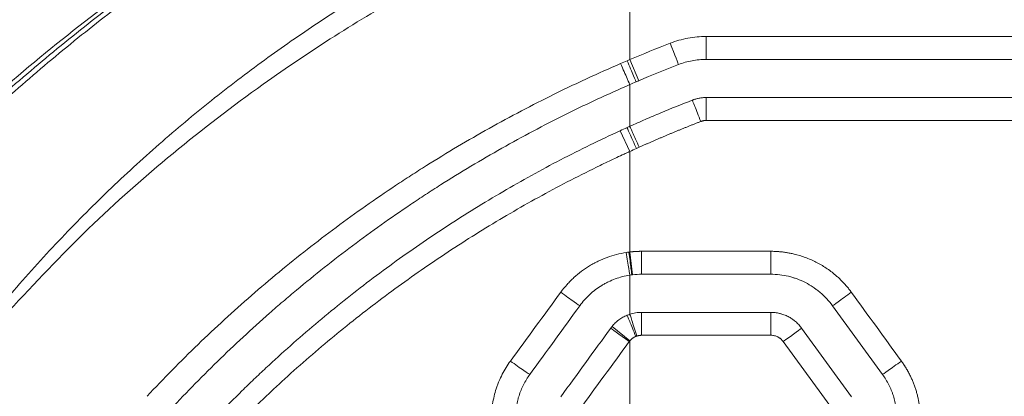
# Model space of a CAD drawing. Header units: millimetres. Extents: x 0 to 594, y 0 to 420.
# Tile 241 of 420: x 233.1 to 239.55, y 343.62 to 346.08. Entities that reach past the tile are written whole.
import ezdxf

# ---------------------------------------------------------------- set-up
doc = ezdxf.new("R2010")
doc.units = ezdxf.units.MM
doc.layers.add('1', color=7, linetype='Continuous', true_color=0xffffff)
doc.styles.add('Arial Unicode MS', font='txt')
doc.dimstyles.get("Standard").update_dxf_attribs({"dimtxt": 0.18, "dimasz": 0.18, "dimexe": 0.18, "dimexo": 0.0625, "dimgap": 0.09, "dimtad": 0, "dimtih": 1, "dimtoh": 1, "dimdec": 4, "dimzin": 0, "dimdsep": 46, "dimtxsty": 'Standard', "dimcen": 0.09, "dimadec": 0, "dimazin": 0, "dimtfac": 1, "dimtdec": 4, "dimtofl": 0, "dimtmove": 0, "dimatfit": 3, "dimfxl": 0, "dimtolj": 1, "dimtzin": 0, "dimarcsym": 0})

# ---------------------------------------------------------------- blocks, each defined once
blk = doc.blocks.new('_U0')
at = {"layer": '1', "color": 18, "lineweight": 13}
for p, q in [((147.6569, 304.1723), (147.6569, 390.192)), ((305.8469, 301.3923), (305.8469, 390.192)), ((147.6569, 388.192), (198.8518, 388.192)), ((305.8469, 388.192), (254.6521, 388.192))]:
    blk.add_line(p, q, dxfattribs=at)
at = {"layer": '1', "color": 18}
for points in [[(147.6569, 388.192), (151.1569, 389.1299), (151.1569, 387.2542)], [(305.8469, 388.192), (302.3469, 387.2542), (302.3469, 389.1299)]]:
    blk.add_solid(points, dxfattribs=at)
at = {"layer": '1', "color": 18, "linetype": 'Continuous', "lineweight": 13, "char_height": 3.5, "attachment_point": 7, "line_spacing_factor": 1.047437, "style": 'Arial Unicode MS'}
for s, insert in [('\\fArial Unicode MS|b0|i0;\\W1.0000;3.16', (200.5373, 385.5562)), ('\\fArial Unicode MS|b0|i0;\\W1.0000;LIFT POINT SPAN', (213.2036, 385.5562))]:
    blk.add_mtext(s, dxfattribs=dict(at, insert=insert))

msp = doc.modelspace()

# ---------------------------------------------------------------- linework, layer by layer
at = {"layer": '1', "color": 155, "linetype": 'Continuous', "lineweight": 13}
for p, q in [((237.0963, 346.2733), (237.0963, 345.8214)), ((237.597, 345.9733), (250.9707, 345.9733)), ((250.9705, 345.8233), (237.5963, 345.8233)), ((237.0963, 345.8214), (237.1551, 345.6834)), ((237.5963, 345.5733), (250.9705, 345.5733)), ((250.9707, 345.4233), (237.597, 345.4233)), ((237.0963, 345.2201), (237.0338, 345.3564)), ((237.1142, 344.4129), (237.0963, 344.5618)), ((237.1738, 344.5664), (238.0202, 344.5664)), ((237.1737, 344.4164), (238.019, 344.4164)), ((238.019, 344.1664), (237.1737, 344.1664)), ((238.4235, 344.2103), (238.7509, 343.7597)), ((236.9803, 344.0748), (237.0963, 343.9798)), ((238.2212, 344.0634), (238.5486, 343.6128)), ((238.0202, 344.0164), (237.1738, 344.0164)), ((238.4291, 343.5246), (238.1012, 343.9752))]:
    msp.add_line(p, q, dxfattribs=at)
for centre, major_axis, ratio, start_param, end_param in [((237.5963, 345.9733), (0, 0.15), 0.004571, 3.141593, 4.712389), ((237.3605, 345.929), (-0.0544, 0.1398), 0.00225, 3.141593, 4.711513), ((237.0366, 345.7957), (-0.0597, 0.1376), 0.002921, 1.569518, 3.140959), ((237.079, 345.814), (-0.059, 0.1379), 0.000846, 1.570433, 3.141593), ((237.5963, 345.4233), (0, -0.15), 0.004571, 1.570796, 3.141593), ((237.5601, 345.4165), (0.0544, -0.1398), 0.003951, 1.569258, 3.140144), ((237.1397, 345.2398), (0.0618, -0.1367), 0.000362, 1.570633, 3.141593), ((237.1578, 345.248), (0.0614, -0.1368), 0.000513, 1.570566, 3.141478), ((237.0731, 344.5586), (0.0232, -0.1482), 0.001105, 4.712215, 6.283099), ((237.0905, 344.5611), (0.0192, -0.1488), 0.000278, 4.712353, 6.283185), ((237.1737, 344.5664), (0, -0.15), 0.000707, 0, 1.570796), ((238.019, 344.5664), (0, -0.15), 0.008435, 0, 1.570796), ((236.6479, 344.2985), (0.1214, -0.0882), 0.012677, 4.694428, 6.267788), ((238.5448, 344.2985), (-0.1214, -0.0882), 0.007784, 0.010265, 1.58151), ((237.1358, 344.009), (-0.0569, 0.1388), 0.000334, 4.712252, 6.283185), ((237.1428, 344.0115), (-0.0464, 0.1426), 0.000404, 4.712258, 6.28312), ((237.1737, 344.0164), (0, 0.15), 0.000707, 4.712389, 6.283185), ((238.019, 344.0164), (0, 0.15), 0.008435, 4.712389, 6.283185), ((237.0928, 343.9752), (-0.1214, 0.0882), 0.000097, 0, 1.570663), ((238.0999, 343.9752), (0.1214, 0.0882), 0.005393, 4.719812, 6.283185), ((236.3206, 343.8479), (0.1214, -0.0882), 0.021615, 4.681269, 6.254743), ((238.8722, 343.8479), (-0.1214, -0.0882), 0.009544, 0.012687, 1.583932)]:
    msp.add_ellipse(centre, major_axis=major_axis, ratio=ratio, start_param=start_param, end_param=end_param, dxfattribs=at)
for points, knots in [([(236.6299, 347.8529), (236.1647, 347.6699), (235.2631, 347.2512), (233.9964, 346.4539), (232.8536, 345.5426), (232.1624, 344.8726), (231.8436, 344.5325)], [0, 0, 0, 0, 0.253861, 0.508361, 0.763098, 1, 1, 1, 1]), ([(231.901, 344.5379), (232.0176, 344.6597), (232.2519, 344.9046), (232.6193, 345.2587), (233.0005, 345.6038), (233.3968, 345.9377), (233.8081, 346.2592), (234.2347, 346.5667), (234.6766, 346.8585), (235.1337, 347.1335), (235.606, 347.3893), (236.0922, 347.6265), (236.4263, 347.7657), (236.5939, 347.8355)], [0, 0, 0, 0, 0.08734, 0.175477, 0.264388, 0.354042, 0.4444, 0.535433, 0.627117, 0.719427, 0.81235, 0.905882, 1, 1, 1, 1]), ([(236.5963, 347.8019), (236.4679, 347.7492), (236.2072, 347.6424), (235.8188, 347.4615), (235.4267, 347.2615), (235.0324, 347.0407), (234.6369, 346.7988), (234.2412, 346.5355), (233.8465, 346.2506), (233.4538, 345.9439), (233.0641, 345.6156), (232.6785, 345.2657), (232.2969, 344.8954), (232.0514, 344.6346), (231.9274, 344.503)], [0, 0, 0, 0, 0.072244, 0.146579, 0.222983, 0.301442, 0.381943, 0.464467, 0.54898, 0.635453, 0.723844, 0.814101, 0.906169, 1, 1, 1, 1]), ([(232.9857, 344.2193), (233.0369, 344.2791), (233.1387, 344.3981), (233.2961, 344.5712), (233.4561, 344.7393), (233.6187, 344.9021), (233.7837, 345.0598), (233.9508, 345.2122), (234.1199, 345.3596), (234.2909, 345.5017), (234.4634, 345.6388), (234.6374, 345.7708), (234.8127, 345.8977), (234.9891, 346.0195), (235.1663, 346.1364), (235.3443, 346.2482), (235.5228, 346.3552), (235.7016, 346.4572), (235.8807, 346.5544), (236.0598, 346.6469), (236.2387, 346.7345), (236.4172, 346.8178), (236.5369, 346.8699), (236.5963, 346.8958)], [0, 0, 0, 0, 0.052179, 0.103937, 0.15527, 0.206176, 0.256649, 0.306685, 0.356275, 0.405411, 0.454087, 0.502295, 0.55003, 0.597286, 0.644056, 0.690331, 0.736107, 0.781379, 0.826142, 0.870392, 0.914123, 0.957328, 1, 1, 1, 1]), ([(236.6534, 346.763), (236.5686, 346.7257), (236.3983, 346.6507), (236.1455, 346.5293), (235.8929, 346.4003), (235.5626, 346.22), (235.1588, 345.9786), (234.6426, 345.6308), (234.1006, 345.2143), (233.5416, 344.7208), (233.2014, 344.3579), (233.03, 344.1752)], [0, 0, 0, 0, 0.061524, 0.123589, 0.186396, 0.250154, 0.374102, 0.499969, 0.66603, 0.831859, 1, 1, 1, 1]), ([(237.3608, 345.929), (237.3798, 345.9364), (237.399, 345.9428), (237.4377, 345.9538), (237.4767, 345.963), (237.5164, 345.9686), (237.5565, 345.9724), (237.5767, 345.9733), (237.597, 345.9733)], [0, 0, 0, 0, 0.25, 0.25, 0.5, 0.75, 0.75, 1, 1, 1, 1]), ([(237.5963, 345.8233), (237.5807, 345.8233), (237.5652, 345.8226), (237.5344, 345.8197), (237.5039, 345.8154), (237.4739, 345.8083), (237.4442, 345.7999), (237.4295, 345.7949), (237.4149, 345.7892)], [0, 0, 0, 0, 0.25, 0.25, 0.5, 0.75, 0.75, 1, 1, 1, 1]), ([(233.9356, 343.6169), (234.0441, 343.7333), (234.1553, 343.8465), (234.383, 344.0665), (234.4995, 344.1734), (234.738, 344.381), (234.8598, 344.4816), (235.109, 344.6768), (235.2362, 344.7713), (235.4312, 344.9083), (235.4968, 344.9532), (235.5964, 345.0194), (235.6297, 345.0413), (235.68, 345.0738), (235.6968, 345.0846), (235.7305, 345.1061), (235.7473, 345.1168), (235.8995, 345.2124), (236.0368, 345.2938), (236.3154, 345.4495), (236.4568, 345.5238), (236.636, 345.6122), (236.672, 345.6296), (236.7442, 345.6641), (236.7805, 345.6811), (236.8895, 345.7314), (236.9626, 345.764), (237.0361, 345.7957)], [0, 0, 0, 0, 0.125, 0.125, 0.25, 0.25, 0.375, 0.375, 0.5, 0.5, 0.5625, 0.5625, 0.59375, 0.59375, 0.609375, 0.609375, 0.625, 0.625, 0.75, 0.75, 0.875, 0.875, 0.90625, 0.90625, 0.9375, 0.9375, 1, 1, 1, 1]), ([(234.0709, 343.5108), (234.1763, 343.6249), (234.2846, 343.7361), (234.5067, 343.9529), (234.6349, 344.0716), (234.7667, 344.1868), (234.7961, 344.2123), (234.8108, 344.225), (234.8551, 344.2629), (234.8848, 344.2881), (234.9744, 344.3628), (235.0348, 344.4118), (235.2176, 344.5566), (235.342, 344.6499), (235.5323, 344.7851), (235.6284, 344.8515), (235.7259, 344.9161), (235.7749, 344.9481), (235.7913, 344.9587), (235.8241, 344.9798), (235.8405, 344.9903), (235.9886, 345.0844), (236.1223, 345.1644), (236.3938, 345.3176), (236.5315, 345.3907), (236.7063, 345.4776), (236.7413, 345.4948), (236.8117, 345.5287), (236.8471, 345.5454), (236.9533, 345.5949), (237.0246, 345.627), (237.0963, 345.6581)], [0, 0, 0, 0, 0.125, 0.125, 0.25, 0.265625, 0.265625, 0.28125, 0.28125, 0.3125, 0.3125, 0.375, 0.375, 0.5, 0.5, 0.5625, 0.59375, 0.59375, 0.609375, 0.609375, 0.625, 0.625, 0.75, 0.75, 0.875, 0.875, 0.90625, 0.90625, 0.9375, 0.9375, 1, 1, 1, 1]), ([(237.5056, 345.5563), (237.5074, 345.557), (237.5093, 345.5577), (237.5129, 345.559), (237.5148, 345.5596), (237.5203, 345.5615), (237.524, 345.5626), (237.5352, 345.5658), (237.5502, 345.5694), (237.5654, 345.5715), (237.5808, 345.5729), (237.5885, 345.5733), (237.5963, 345.5733)], [0, 0, 0, 0, 0.0625, 0.0625, 0.125, 0.125, 0.25, 0.25, 0.5, 0.75, 0.75, 1, 1, 1, 1]), ([(237.0963, 345.3848), (237.1301, 345.4), (237.1639, 345.4149), (237.2318, 345.4443), (237.2658, 345.4588), (237.3681, 345.5017), (237.4367, 345.5294), (237.5056, 345.5563)], [0, 0, 0, 0, 0.25, 0.25, 0.5, 0.5, 1, 1, 1, 1]), ([(237.5607, 345.4165), (237.5542, 345.414), (237.5413, 345.4089), (237.522, 345.4013), (237.5026, 345.3937), (237.4833, 345.386), (237.464, 345.3782), (237.4447, 345.3704), (237.4255, 345.3626), (237.4062, 345.3547), (237.387, 345.3468), (237.3678, 345.3388), (237.3486, 345.3308), (237.3295, 345.3227), (237.3103, 345.3146), (237.2912, 345.3064), (237.2721, 345.2982), (237.253, 345.29), (237.2339, 345.2817), (237.2149, 345.2733), (237.1959, 345.2649), (237.1769, 345.2565), (237.1642, 345.2508), (237.1579, 345.248)], [0, 0, 0, 0, 0.047628, 0.095254, 0.142877, 0.190498, 0.238118, 0.285735, 0.333352, 0.380967, 0.428582, 0.476196, 0.52381, 0.571424, 0.619038, 0.666653, 0.714269, 0.761886, 0.809505, 0.857125, 0.904748, 0.952373, 1, 1, 1, 1]), ([(237.597, 345.4233), (237.5955, 345.4233), (237.5924, 345.4232), (237.5877, 345.4229), (237.5831, 345.4224), (237.5785, 345.4216), (237.574, 345.4207), (237.5695, 345.4195), (237.5651, 345.4181), (237.5622, 345.417), (237.5607, 345.4165)], [0, 0, 0, 0, 0.12596, 0.251105, 0.375703, 0.500024, 0.624343, 0.748932, 0.874061, 1, 1, 1, 1]), ([(234.2545, 343.3412), (234.3528, 343.4475), (234.4536, 343.5513), (234.5829, 343.678), (234.6089, 343.7032), (234.6482, 343.7407), (234.6613, 343.7532), (234.6876, 343.778), (234.7536, 343.8399), (234.8204, 343.9006), (234.9822, 344.0442), (235.0921, 344.1369), (235.3159, 344.3165), (235.4298, 344.4034), (235.6617, 344.5715), (235.7796, 344.6526), (236.0195, 344.8091), (236.1414, 344.8845), (236.3893, 345.0294), (236.5153, 345.0989), (236.7715, 345.2321), (236.9016, 345.2958), (237.0338, 345.3564)], [0, 0, 0, 0, 0.125, 0.125, 0.15625, 0.15625, 0.171875, 0.171875, 0.1875, 0.25, 0.25, 0.375, 0.375, 0.5, 0.5, 0.625, 0.625, 0.75, 0.75, 0.875, 0.875, 1, 1, 1, 1]), ([(237.0963, 345.2201), (237.0962, 345.22), (237.0961, 345.22), (237.0958, 345.2199), (237.0954, 345.2197), (237.0946, 345.2193), (237.0928, 345.2185), (237.0892, 345.2168), (237.082, 345.2136), (237.0678, 345.207), (237.0392, 345.1939), (236.9824, 345.1674), (236.8693, 345.1134), (236.7735, 345.0654), (236.5834, 344.9674), (236.4587, 344.8992), (236.2132, 344.757), (236.0924, 344.6831), (235.8548, 344.5295), (235.7379, 344.4499), (235.5081, 344.285), (235.3952, 344.1997), (235.1732, 344.0234), (235.0642, 343.9324), (234.9037, 343.7914), (234.8507, 343.7437), (234.7851, 343.6831), (234.772, 343.6709), (234.7459, 343.6465), (234.7328, 343.6343), (234.6939, 343.5974), (234.6681, 343.5726), (234.5398, 343.4482), (234.4397, 343.3461), (234.3422, 343.2415)], [0, 0, 0, 0, 0.000122, 0.000122, 0.000244, 0.000488, 0.000977, 0.001953, 0.003906, 0.007813, 0.015625, 0.03125, 0.0625, 0.125, 0.125, 0.25, 0.25, 0.375, 0.375, 0.5, 0.5, 0.625, 0.625, 0.75, 0.75, 0.8125, 0.8125, 0.828125, 0.828125, 0.84375, 0.84375, 0.875, 0.875, 1, 1, 1, 1]), ([(237.0963, 344.5618), (237.0963, 344.5906), (237.0963, 344.8101), (237.0963, 345.0295), (237.0963, 345.2201)], [0, 0, 0, 0, 0.131412, 1, 1, 1, 1]), ([(236.6446, 344.2985), (236.6574, 344.316), (236.6709, 344.3327), (236.689, 344.3528), (236.6926, 344.3568), (236.7, 344.3646), (236.7112, 344.3762), (236.7228, 344.3874), (236.7465, 344.409), (236.7793, 344.4362), (236.8147, 344.4601), (236.8422, 344.4767), (236.8515, 344.4821), (236.8634, 344.4885), (236.8658, 344.4898), (236.8705, 344.4923), (236.8777, 344.496), (236.885, 344.4995), (236.9092, 344.5111), (236.9289, 344.5194), (236.9689, 344.534), (236.9892, 344.5403), (237.0306, 344.5509), (237.0516, 344.5553), (237.073, 344.5586)], [0, 0, 0, 0, 0.125, 0.125, 0.15625, 0.15625, 0.1875, 0.25, 0.25, 0.375, 0.5, 0.5, 0.5625, 0.5625, 0.578125, 0.578125, 0.59375, 0.625, 0.625, 0.75, 0.75, 0.875, 0.875, 1, 1, 1, 1]), ([(237.0963, 344.5618), (237.0982, 344.562), (237.1019, 344.5624), (237.1074, 344.563), (237.1129, 344.5636), (237.1184, 344.5641), (237.124, 344.5645), (237.1295, 344.5649), (237.135, 344.5653), (237.1406, 344.5656), (237.1461, 344.5658), (237.1516, 344.5661), (237.1572, 344.5662), (237.1627, 344.5663), (237.1683, 344.5664), (237.172, 344.5664), (237.1738, 344.5664)], [0, 0, 0, 0, 0.071495, 0.14296, 0.214398, 0.285816, 0.357218, 0.42861, 0.499998, 0.571385, 0.642777, 0.71418, 0.785599, 0.857038, 0.928503, 1, 1, 1, 1]), ([(238.0202, 344.5664), (238.0245, 344.5664), (238.033, 344.5664), (238.0458, 344.566), (238.0585, 344.5653), (238.0712, 344.5645), (238.0839, 344.5634), (238.0965, 344.562), (238.1092, 344.5604), (238.1217, 344.5585), (238.1343, 344.5564), (238.1468, 344.5541), (238.1593, 344.5514), (238.1926, 344.5438), (238.2457, 344.5278), (238.3161, 344.4971), (238.3824, 344.4583), (238.4301, 344.4223), (238.462, 344.394), (238.4804, 344.3763), (238.4982, 344.3579), (238.5152, 344.3388), (238.5315, 344.3191), (238.5417, 344.3053), (238.5468, 344.2985)], [0, 0, 0, 0, 0.020862, 0.041686, 0.062479, 0.083249, 0.104004, 0.124751, 0.1455, 0.166258, 0.187033, 0.207833, 0.228666, 0.24954, 0.374575, 0.499673, 0.624533, 0.749438, 0.791304, 0.833042, 0.874715, 0.916389, 0.958129, 1, 1, 1, 1]), ([(237.0963, 344.4104), (237.08, 344.4078), (237.0639, 344.4045), (237.0322, 344.3963), (237.0166, 344.3914), (236.9859, 344.3801), (236.9708, 344.3737), (236.9522, 344.3647), (236.9485, 344.3628), (236.9411, 344.3591), (236.9302, 344.3533), (236.9196, 344.3471), (236.8987, 344.3343), (236.8717, 344.3159), (236.8466, 344.2949), (236.8285, 344.2782), (236.8226, 344.2725), (236.8139, 344.2637), (236.8111, 344.2607), (236.8055, 344.2546), (236.8027, 344.2516), (236.789, 344.2363), (236.7788, 344.2235), (236.7692, 344.2103)], [0, 0, 0, 0, 0.125, 0.125, 0.25, 0.25, 0.375, 0.375, 0.40625, 0.40625, 0.4375, 0.5, 0.5, 0.625, 0.75, 0.75, 0.8125, 0.8125, 0.84375, 0.84375, 0.875, 0.875, 1, 1, 1, 1]), ([(238.019, 344.4164), (238.0388, 344.4164), (238.0584, 344.4153), (238.0973, 344.4106), (238.1165, 344.4072), (238.1452, 344.4003), (238.1547, 344.3977), (238.1665, 344.3942), (238.1689, 344.3934), (238.1736, 344.3919), (238.1806, 344.3896), (238.1876, 344.3872), (238.2106, 344.3786), (238.2465, 344.3629), (238.2802, 344.3432), (238.3006, 344.3296), (238.3067, 344.3254), (238.3127, 344.321), (238.3167, 344.3181), (238.3187, 344.3166), (238.3286, 344.3092), (238.3362, 344.303), (238.3586, 344.2839), (238.3728, 344.2703), (238.3993, 344.2415), (238.4118, 344.2263), (238.4235, 344.2103)], [0, 0, 0, 0, 0.125, 0.125, 0.25, 0.25, 0.3125, 0.3125, 0.328125, 0.328125, 0.34375, 0.375, 0.375, 0.5, 0.625, 0.625, 0.65625, 0.671875, 0.671875, 0.6875, 0.6875, 0.75, 0.75, 0.875, 0.875, 1, 1, 1, 1]), ([(236.9803, 344.0748), (236.9869, 344.0828), (236.9939, 344.0904), (237.0052, 344.1011), (237.009, 344.1046), (237.015, 344.1096), (237.017, 344.1112), (237.0211, 344.1145), (237.0232, 344.116), (237.0336, 344.1237), (237.0509, 344.1349), (237.0694, 344.1438), (237.0789, 344.1478)], [0, 0, 0, 0, 0.25, 0.25, 0.375, 0.375, 0.4375, 0.4375, 0.5, 0.5, 0.75, 1, 1, 1, 1]), ([(237.1737, 344.1664), (237.1605, 344.1664), (237.1474, 344.1654), (237.1216, 344.1613), (237.1089, 344.1582), (237.0963, 344.1541)], [0, 0, 0, 0, 0.5, 0.5, 1, 1, 1, 1]), ([(238.019, 344.1664), (238.0289, 344.1664), (238.0387, 344.1658), (238.0582, 344.1635), (238.0678, 344.1618), (238.0798, 344.1589), (238.0822, 344.1583), (238.087, 344.157), (238.0894, 344.1563), (238.0965, 344.1542), (238.1011, 344.1526), (238.1149, 344.1475), (238.1238, 344.1436), (238.1412, 344.1347), (238.1497, 344.1297), (238.16, 344.1229), (238.162, 344.1215), (238.166, 344.1186), (238.172, 344.1142), (238.1777, 344.1096), (238.1889, 344.1001), (238.1959, 344.0933), (238.2092, 344.079), (238.2154, 344.0714), (238.2212, 344.0634)], [0, 0, 0, 0, 0.125, 0.125, 0.25, 0.25, 0.28125, 0.28125, 0.3125, 0.3125, 0.375, 0.375, 0.5, 0.5, 0.625, 0.625, 0.65625, 0.65625, 0.6875, 0.75, 0.75, 0.875, 0.875, 1, 1, 1, 1]), ([(237.1359, 344.009), (237.1351, 344.0086), (237.1336, 344.008), (237.1313, 344.007), (237.1291, 344.0059), (237.1269, 344.0048), (237.1247, 344.0036), (237.1226, 344.0024), (237.1205, 344.0011), (237.1184, 343.9997), (237.1164, 343.9983), (237.1137, 343.9964), (237.1104, 343.9939), (237.1066, 343.9906), (237.103, 343.9872), (237.0996, 343.9836), (237.0974, 343.981), (237.0963, 343.9798)], [0, 0, 0, 0, 0.049918, 0.099728, 0.149462, 0.199148, 0.248817, 0.298501, 0.348229, 0.398032, 0.447939, 0.497982, 0.598528, 0.698752, 0.798904, 0.899237, 1, 1, 1, 1]), ([(237.1428, 344.0115), (237.1422, 344.0113), (237.1411, 344.0109), (237.1393, 344.0103), (237.1376, 344.0097), (237.1364, 344.0092), (237.1359, 344.009)], [0, 0, 0, 0, 0.250049, 0.500008, 0.749963, 1, 1, 1, 1]), ([(237.1738, 344.0164), (237.1727, 344.0164), (237.1703, 344.0164), (237.1668, 344.0162), (237.1633, 344.0159), (237.1599, 344.0155), (237.1564, 344.0149), (237.153, 344.0143), (237.1496, 344.0135), (237.1462, 344.0126), (237.144, 344.0119), (237.1428, 344.0115)], [0, 0, 0, 0, 0.111754, 0.22303, 0.333963, 0.444689, 0.555344, 0.666067, 0.776993, 0.888259, 1, 1, 1, 1]), ([(238.1012, 343.9752), (238.0999, 343.977), (238.0971, 343.9806), (238.0926, 343.9856), (238.0879, 343.9903), (238.0828, 343.9947), (238.0774, 343.9987), (238.0717, 344.0023), (238.0643, 344.0064), (238.055, 344.0105), (238.0437, 344.0139), (238.032, 344.016), (238.0242, 344.0163), (238.0202, 344.0164)], [0, 0, 0, 0, 0.072145, 0.143497, 0.21438, 0.285123, 0.356057, 0.427511, 0.499807, 0.624434, 0.74957, 0.874648, 1, 1, 1, 1]), ([(236.19, 343.466), (236.19, 343.4702), (236.19, 343.4745), (236.1902, 343.4831), (236.1905, 343.4959), (236.1913, 343.5087), (236.1933, 343.5341), (236.1973, 343.5678), (236.204, 343.601), (236.2119, 343.634), (236.2166, 343.6504), (236.2232, 343.6707), (236.2246, 343.6747), (236.2274, 343.6828), (236.2288, 343.6869), (236.2333, 343.6989), (236.2365, 343.7069), (236.2463, 343.7305), (236.2606, 343.7614), (236.2773, 343.791), (236.2952, 343.82), (236.3048, 343.8342), (236.3149, 343.848)], [0, 0, 0, 0, 0.03125, 0.03125, 0.0625, 0.125, 0.125, 0.25, 0.375, 0.375, 0.5, 0.5, 0.53125, 0.53125, 0.5625, 0.5625, 0.625, 0.625, 0.75, 0.875, 0.875, 1, 1, 1, 1]), ([(238.8746, 343.8479), (238.8758, 343.8463), (238.8781, 343.843), (238.8816, 343.8381), (238.885, 343.8332), (238.8884, 343.8282), (238.8917, 343.8232), (238.895, 343.8182), (238.8982, 343.8131), (238.9014, 343.8081), (238.9046, 343.8029), (238.9076, 343.7978), (238.9107, 343.7926), (238.9137, 343.7874), (238.9166, 343.7822), (238.9195, 343.777), (238.9224, 343.7717), (238.9252, 343.7664), (238.9309, 343.7552), (238.9392, 343.7382), (238.9494, 343.7149), (238.9587, 343.6912), (238.9671, 343.667), (238.9746, 343.6426), (238.9811, 343.6178), (238.9865, 343.5929), (238.9902, 343.5723), (238.9926, 343.5564), (238.9941, 343.5451), (238.9954, 343.5338), (238.9965, 343.5225), (238.9974, 343.5112), (238.9981, 343.4999), (238.9986, 343.4886), (238.9989, 343.4772), (238.9989, 343.4696), (238.9989, 343.4658)], [0, 0, 0, 0, 0.014718, 0.029427, 0.044128, 0.058823, 0.073512, 0.088197, 0.102879, 0.117559, 0.13224, 0.146921, 0.161604, 0.176291, 0.190982, 0.205679, 0.220384, 0.235097, 0.24982, 0.312186, 0.374472, 0.436771, 0.499181, 0.561847, 0.624432, 0.687031, 0.749743, 0.777583, 0.805395, 0.833187, 0.860967, 0.888745, 0.916529, 0.944327, 0.972148, 1, 1, 1, 1]), ([(236.3463, 343.4658), (236.3463, 343.479), (236.3469, 343.4921), (236.3489, 343.5181), (236.352, 343.544), (236.357, 343.5696), (236.3616, 343.5886), (236.3641, 343.5982), (236.3669, 343.6076), (236.3688, 343.614), (236.3698, 343.6171), (236.3749, 343.6328), (236.3794, 343.6451), (236.3894, 343.6693), (236.4004, 343.693), (236.4131, 343.7158), (236.4268, 343.7381), (236.4341, 343.749), (236.4418, 343.7597)], [0, 0, 0, 0, 0.125, 0.125, 0.25, 0.375, 0.375, 0.4375, 0.46875, 0.46875, 0.5, 0.5, 0.625, 0.625, 0.75, 0.875, 0.875, 1, 1, 1, 1]), ([(238.7509, 343.7597), (238.7586, 343.749), (238.7659, 343.7381), (238.7796, 343.7158), (238.7923, 343.693), (238.8033, 343.6693), (238.8108, 343.6512), (238.8144, 343.642), (238.8177, 343.6327), (238.8198, 343.6265), (238.8209, 343.6234), (238.826, 343.6077), (238.8295, 343.5951), (238.8356, 343.5697), (238.8407, 343.5441), (238.8438, 343.5182), (238.8458, 343.4921), (238.8463, 343.479), (238.8463, 343.4658)], [0, 0, 0, 0, 0.125, 0.125, 0.25, 0.375, 0.375, 0.4375, 0.46875, 0.46875, 0.5, 0.5, 0.625, 0.625, 0.75, 0.875, 0.875, 1, 1, 1, 1])]:
    msp.add_open_spline(points, degree=3, knots=knots, dxfattribs=at)
for points in [[(237.0963, 345.8214), (237.1839, 345.8586), (237.2721, 345.8945), (237.3608, 345.929)], [(237.0361, 345.7957), (237.0504, 345.8018), (237.0646, 345.8079), (237.0789, 345.814)], [(237.0789, 345.814), (237.0847, 345.8165), (237.0905, 345.8189), (237.0963, 345.8214)], [(237.4149, 345.7892), (237.3278, 345.7553), (237.2412, 345.72), (237.1551, 345.6834)], [(237.1381, 345.6761), (237.1242, 345.6701), (237.1102, 345.6641), (237.0963, 345.6581)], [(237.0963, 345.3848), (237.0963, 345.4759), (237.0963, 345.567), (237.0963, 345.6581)], [(237.1551, 345.6834), (237.1494, 345.6809), (237.1438, 345.6785), (237.1381, 345.6761)], [(237.0338, 345.3564), (237.0485, 345.3632), (237.0632, 345.3699), (237.078, 345.3765)], [(237.0963, 345.3848), (237.0902, 345.3821), (237.0841, 345.3793), (237.078, 345.3765)], [(237.1579, 345.248), (237.1519, 345.2453), (237.1458, 345.2426), (237.1398, 345.2398)], [(237.1398, 345.2398), (237.1253, 345.2333), (237.1108, 345.2267), (237.0963, 345.2201)], [(237.073, 344.5586), (237.0788, 344.5595), (237.0846, 344.5603), (237.0905, 344.5611)], [(237.0905, 344.5611), (237.0924, 344.5613), (237.0944, 344.5616), (237.0963, 344.5618)], [(237.0963, 344.4104), (237.1008, 344.4111), (237.1052, 344.4117), (237.1097, 344.4123)], [(237.0963, 344.4104), (237.0963, 344.325), (237.0963, 344.2396), (237.0963, 344.1541)], [(237.1142, 344.4129), (237.1127, 344.4127), (237.1112, 344.4125), (237.1097, 344.4123)], [(237.1737, 344.4164), (237.1538, 344.4164), (237.134, 344.4152), (237.1142, 344.4129)], [(236.3149, 343.848), (236.4248, 343.9982), (236.5347, 344.1484), (236.6446, 344.2985)], [(238.5468, 344.2985), (238.6561, 344.1483), (238.7653, 343.9981), (238.8746, 343.8479)], [(236.4418, 343.7597), (236.551, 343.9099), (236.6601, 344.0601), (236.7692, 344.2103)], [(237.0789, 344.1478), (237.0846, 344.1501), (237.0904, 344.1522), (237.0963, 344.1541)], [(236.6441, 343.6128), (236.7532, 343.763), (236.8623, 343.9132), (236.9715, 344.0634)], [(236.9715, 344.0634), (236.9743, 344.0673), (236.9772, 344.0711), (236.9803, 344.0748)], [(237.0928, 343.9752), (236.9829, 343.825), (236.873, 343.6748), (236.7631, 343.5246)], [(237.0963, 343.9798), (237.0951, 343.9783), (237.0939, 343.9768), (237.0928, 343.9752)], [(237.0963, 343.6988), (237.0963, 343.7925), (237.0963, 343.8861), (237.0963, 343.9798)], [(237.0963, 343.6988), (237.0963, 342.9986), (237.0963, 342.2984), (237.0963, 341.5982)]]:
    msp.add_open_spline(points, degree=3, dxfattribs=at)

# ---------------------------------------------------------------- dimensions: what is measured, and where the dimension line sits
at = {"layer": '1', "color": 18, "linetype": 'Continuous', "lineweight": 13}
dim = msp.add_linear_dim(base=(305.8469, 388.192), p1=(147.6569, 304.1723), p2=(305.8469, 301.3923), text=' <> \\fArial Unicode MS|b0|i0;\\C18;{\\H1.00x;\\fArial Unicode MS|b0|i0;LIFT POINT SPAN\\fArial Unicode MS|b0|i0;}\\C18;', dimstyle='Standard', override={"dimtxt": 3.5, "dimasz": 3.5, "dimexe": 2, "dimexo": 0, "dimgap": 1.5, "dimtih": 1, "dimtoh": 1, "dimdec": 2, "dimlfac": 0.02, "dimdsep": 46, "dimlunit": 2, "dimtxsty": 'Arial Unicode MS', "dimsah": 1, "dimse1": 0, "dimse2": 0, "dimsd1": 0, "dimsd2": 0, "dimclrd": 18, "dimclre": 18, "dimclrt": 18, "dimtol": 0, "dimtm": -0.1, "dimtfac": 1, "dimtdec": 2, "dimtofl": 1, "dimtmove": 0, "dimlwd": 13, "dimlwe": 13}, dxfattribs=at)
dim.commit()
dim.dimension.update_dxf_attribs({"geometry": '_U0', "text_midpoint": (226.7519, 388.192), "dimtype": 160})

doc.saveas('drawing.dxf')
